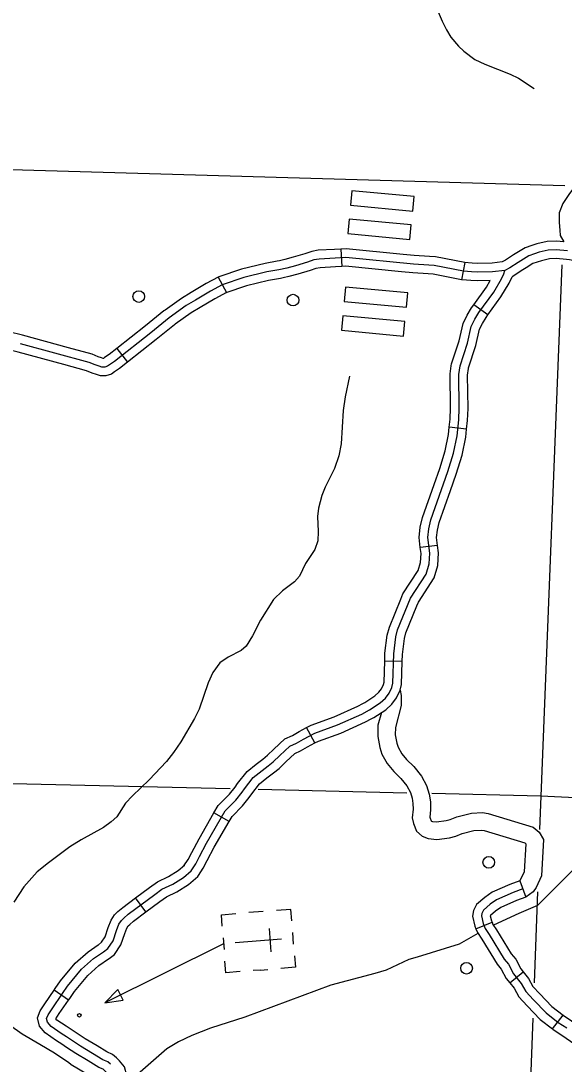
# Model space of a CAD drawing. Extents: x 653372 to 905732, y 627442 to 787275.
# Drawn here: x 835353 to 840008, y 686551 to 695484 of the extents above; entities that cross this region are included whole.
import ezdxf

# ---------------------------------------------------------------- set-up
doc = ezdxf.new("R2010")
doc.units = 0
for name, color, linetype in [('Level 32', 7, 'Continuous'), ('Level 35', 7, 'Continuous'), ('Level 45', 7, 'Continuous'), ('Level 46', 7, 'Continuous'), ('Level 5', 7, 'Continuous'), ('Level 56', 7, 'Continuous'), ('Level 57', 7, 'Continuous')]:
    doc.layers.add(name, color=color, linetype=linetype)

msp = doc.modelspace()

# ---------------------------------------------------------------- linework, layer by layer
at = {"layer": 'Level 32'}
for p, q in [((839627.4, 688121.1), (839680.4, 687981.5)), ((839252, 687709.1), (839390.5, 687765.1)), ((839541.5, 687246.7), (839658.2, 687339.9)), ((839908.4, 686851.8), (840000.2, 686969.7))]:
    msp.add_line(p, q, dxfattribs=at)
for points in [[(839627.4, 688121.1), (839543.7, 688089.3), (839392.8, 688022.3), (839330, 687978.9), (839258, 687918), (839230.2, 687865.3), (839223, 687817.8), (839242.7, 687732.1), (839252, 687709.1)], [(839653.9, 688051.3), (839572.1, 688020.2), (839429.5, 687956.9), (839375.4, 687919.6), (839317.3, 687870.3), (839302.1, 687841.6), (839298.9, 687820.6), (839314.1, 687754.7), (839331.6, 687711.6), (839364.8, 687660.4), (839494.5, 687450), (839532.2, 687406.4), (839574.2, 687325.4), (839640.9, 687242), (839679.6, 687171.7), (839746.7, 687100.6), (839853.3, 686989.4), (839957.3, 686908.5), (840030.3, 686860.3)], [(839680.4, 687981.5), (839600.6, 687951.1), (839466.2, 687891.5), (839420.9, 687860.2), (839376.6, 687822.7), (839375.6, 687820.7), (839385.6, 687777.2), (839390.5, 687765.1)], [(839390.5, 687765.1), (839398.1, 687746.2), (839427.9, 687700.3), (839554.9, 687494.3), (839594.5, 687448.6), (839637.1, 687366.3), (839658.2, 687339.9)], [(839252, 687709.1), (839265, 687676.9), (839301.7, 687620.4), (839434.1, 687405.7), (839470, 687364.2), (839511.3, 687284.5), (839541.5, 687246.7)], [(839658.2, 687339.9), (839703.2, 687283.6), (839740.4, 687216.1), (839800.8, 687152.1), (839903.4, 687045), (840000.2, 686969.7)], [(839541.5, 687246.7), (839578.6, 687200.3), (839618.8, 687127.4), (839692.5, 687049.2), (839803.1, 686933.9), (839908.4, 686851.8)], [(840000.2, 686969.7), (840000.8, 686969.2), (840072, 686922.2), (840339.7, 686737.7), (840430.4, 686677.2)], [(839908.4, 686851.9), (839913.7, 686847.7), (839988.5, 686798.3), (840255.9, 686614.1), (840347.5, 686552.9)]]:
    msp.add_lwpolyline(points, dxfattribs=at)
at = {"layer": 'Level 35'}
for points in [[(838898, 695635.1), (838962, 695481.8), (838999.9, 695406.6), (839037, 695344.4), (839101.7, 695267.9), (839149.9, 695224.5), (839243.5, 695152.7), (839329.5, 695111.9), (839547.1, 695025.9), (839616.2, 694992.2), (839752.4, 694905)], [(838169.2, 692442.4), (838130.9, 692265.1), (838113.8, 692147.6), (838098.9, 691861.6), (838078.9, 691759), (838042, 691650.7), (837961.9, 691491), (837933.4, 691420.5), (837903.4, 691312.1), (837893.8, 691240.4), (837900.3, 691110.6), (837896.5, 691030.9), (837871.9, 690957.3), (837793.2, 690836.5), (837739.5, 690729.4), (837697.2, 690680.9), (837595.1, 690602.2), (837516.9, 690530.2), (837405.8, 690351.9), (837337.9, 690216.9), (837283.3, 690129.8), (837241.2, 690092.3), (837129.4, 690036.6), (837058.4, 689986.5), (836997.9, 689903.4), (836957.3, 689816), (836882.5, 689591.4), (836840.9, 689511.1), (836724.6, 689311.8), (836662.1, 689219.7), (836600.7, 689142.6), (836453.1, 688984.6), (836308.6, 688849.4), (836250.4, 688785.2), (836175.7, 688669.3), (836128.5, 688624.9), (836062.5, 688577.8), (835869.7, 688472.1), (835773.8, 688410.2), (835589.6, 688274.5), (835493.5, 688196.8), (835377.9, 688070.3), (835292.1, 687936.6)], [(840093, 688222), (839780.1, 687910.2), (839618.7, 687840.8), (839403.6, 687739.7)], [(839269.5, 687670.1), (839208.6, 687636), (839109.7, 687579.2), (838749, 687465.4), (838677.3, 687446.2), (838484.7, 687356.5), (838386.1, 687325.6), (838008.7, 687227.8), (837271, 686953.3), (836977, 686858.7), (836819.5, 686795.5), (836704.7, 686741.9), (836603.8, 686681.1), (836351.5, 686462.4), (836274.8, 686403.9), (836229.3, 686391.4)], [(834489.9, 687183.8), (834689.5, 687163.5), (834817.6, 687139.5), (834926.2, 687109.7), (835025.5, 687048.7), (835257.3, 686887.2), (835363.9, 686810.1), (835515.8, 686721.1), (835642.8, 686648.2), (835705.4, 686604.8), (835761.9, 686568), (835783.7, 686548.2), (835846.5, 686511.2), (835925, 686464.2), (835968.4, 686415), (835998, 686364.1), (835928.8, 686178.4), (835841.2, 685912.4), (835763.9, 685666.7)]]:
    msp.add_lwpolyline(points, dxfattribs=at)
at = {"layer": 'Level 45'}
for p, q in [((838095.3, 693529.8), (838103.1, 693380.7)), ((839157.1, 693413.3), (839128.4, 693266.7)), ((837043.1, 693288.9), (837113.9, 693157.5)), ((839353.9, 692965.5), (839233.3, 693053.6)), ((836174.3, 692678.4), (836266.5, 692560.9)), ((839172.1, 691986.7), (839023.7, 692003.5)), ((838923.8, 690991.4), (838775.6, 690973.3)), ((838620.3, 689997.4), (838471, 690002.5)), ((837872, 689300.6), (837801.5, 689432.3)), ((837137.1, 688628.1), (837007.6, 688702.5)), ((836425.1, 687853.9), (836335.8, 687973.6)), ((835761.2, 687098.5), (835638.1, 687183.1))]:
    msp.add_line(p, q, dxfattribs=at)
for points in [[(840197.2, 694200.9), (840120.2, 694092.1), (840054.1, 694005.6), (839996.5, 693920.3), (839966.7, 693838.6), (839964.5, 693756.7), (839970.2, 693692.3)], [(839970.2, 693692.3), (839974.4, 693645), (840004.8, 693592.9)], [(840004.8, 693592.9), (839941.6, 693597.8), (839861.6, 693594.5), (839775.5, 693573.9), (839732.4, 693560.9), (839674.4, 693540.9), (839603.5, 693496.4)], [(840035.9, 693515.5), (839940.2, 693523.1), (839872, 693520.2), (839795, 693501.8), (839755.4, 693489.9), (839706.8, 693473.1), (839615.6, 693415.8), (839543.8, 693369.8), (839499.3, 693346.4), (839395.2, 693334.5), (839263.7, 693331.8), (839214.6, 693334.3), (839145.3, 693339.5), (838895.5, 693388.4), (838849.7, 693392.9), (838718.5, 693401), (838137.6, 693457.3), (838045.5, 693452.4), (837908.5, 693444.6), (837863.4, 693437.4), (837808.3, 693418.6), (837705.9, 693387.3), (837631.6, 693367), (837562.7, 693351.9), (837460.7, 693333.4), (837264.8, 693286.7), (837079.1, 693223.6), (836979.3, 693169.8), (836850.3, 693093.2), (836770.9, 693045.2), (836624.7, 692940.3), (836467.1, 692813.3), (836154.3, 692567.8), (836112.9, 692539), (836095.4, 692526.7), (836071.7, 692518.8), (836048.2, 692519.5), (836023.8, 692526.6), (835991, 692537.2), (835939.7, 692559), (835350, 692719.2)], [(838095.3, 693529.8), (838041.4, 693527), (837900.4, 693518.9), (837845.3, 693510.1), (837785.4, 693489.7), (837685.2, 693459.1), (837613.7, 693439.6), (837569.9, 693429.9)], [(838629.8, 693484.6), (838139.2, 693532.1), (838095.3, 693529.8)], [(839157.1, 693413.3), (838906.4, 693462.4), (838855.7, 693467.4), (838724.4, 693475.4), (838629.8, 693484.6)], [(839603.5, 693496.4), (839575.6, 693478.9), (839506.2, 693434.4), (839476.9, 693419), (839390.2, 693409), (839264.9, 693406.5), (839219.3, 693408.8), (839155.3, 693413.6), (839157.1, 693413.3)], [(837569.9, 693429.9), (837548.1, 693425.1), (837445.3, 693406.6), (837244.1, 693358.5), (837049.2, 693292.3), (837043, 693288.9)], [(838103.1, 693380.7), (838049.6, 693377.9), (837916.6, 693370.3), (837881.5, 693364.6), (837831.3, 693347.5), (837726.7, 693315.6), (837649.4, 693294.5), (837602, 693284.1)], [(838615.4, 693335.9), (838135.9, 693382.4), (838103.1, 693380.7)], [(839682.9, 693369.9), (839655.6, 693352.8), (839562.3, 693292.9)], [(840109.2, 693426), (840054.8, 693437.2), (840027.5, 693441.2), (839938.8, 693448.3), (839882.3, 693445.9), (839814.5, 693429.7), (839778.4, 693418.8), (839739.3, 693405.3), (839682.9, 693369.9)], [(835752.8, 687218.5), (835872.3, 687363.2), (835975.7, 687454.4), (836060.3, 687512.2), (836099.4, 687542.3), (836143.5, 687607), (836172.6, 687694.9), (836193.6, 687749.6), (836215.1, 687781.2), (836235.1, 687802), (836273.5, 687834), (836500.3, 688003.2), (836562.5, 688047.7), (836654.8, 688090.6), (836745.8, 688148.2), (836811.7, 688206.2), (836851.6, 688266.3), (836883.5, 688328.9), (836945.3, 688444.2), (837102.8, 688718.3), (837196.5, 688811.5), (837250.4, 688878.3), (837270.8, 688908.6), (837345, 689004.1), (837471.5, 689104.5), (837516.3, 689139), (837571.5, 689192.7), (837658.3, 689272.7), (837714.4, 689298.8), (837773.9, 689332.8), (837872.4, 689385.5), (838065.8, 689455.3), (838274.3, 689547.9), (838339.2, 689583.1), (838433.2, 689643.9), (838476.3, 689684.4), (838508.5, 689725.9), (838530.9, 689776.5), (838539.2, 689812.4), (838547.8, 690063.6), (838566.2, 690209), (838581.7, 690268.7), (838692.8, 690541.8), (838826, 690745.8), (838852.8, 690834.3), (838856.7, 690925.1), (838840.2, 691059.9), (838849, 691135.6), (838866.6, 691210.2), (839013, 691626.5), (839061.3, 691782.6), (839090.7, 691930.9), (839106, 692066.4), (839110, 692166.1), (839105.1, 692456.4), (839116.8, 692529), (839180.4, 692724.9), (839212.7, 692867.1), (839242.1, 692928.7), (839276.5, 692986.1), (839404.4, 693161.3), (839470.4, 693273.5), (839490.9, 693316.7), (839499.3, 693346.4)], [(837043.1, 693288.9), (836942.5, 693234.8), (836811.9, 693157.2), (836729.8, 693107.6), (836589, 693006.7)], [(837602, 693284.1), (837577.4, 693278.7), (837476, 693260.3), (837285.5, 693214.8), (837109.1, 693154.9), (837113.9, 693157.5)], [(839128.4, 693266.7), (838884.7, 693314.4), (838843.7, 693318.5), (838712.6, 693326.5), (838615.4, 693335.9)], [(839353.9, 692965.5), (839466.9, 693120.3), (839536.5, 693238.5), (839562.3, 693292.9)], [(839375.5, 693259.4), (839262.6, 693257.1), (839209.9, 693259.8), (839135.3, 693265.4), (839128.4, 693266.7)], [(839233.3, 693053.6), (839342, 693202.4), (839375.5, 693259.4)], [(837113.9, 693157.5), (837016.1, 693104.7), (836888.7, 693029.1), (836812, 692982.8), (836676.1, 692885.3)], [(839041.5, 692531.3), (839044, 692546.6), (839108.3, 692744.7), (839141.7, 692891.8), (839176.2, 692964), (839214.2, 693027.4), (839233.3, 693053.6)], [(836589, 693006.6), (836579.4, 692999.8), (836420.6, 692871.7), (836174.3, 692678.4)], [(839189, 692507.6), (839189.6, 692511.5), (839252.5, 692705), (839283.7, 692842.5), (839308, 692893.3), (839338.8, 692944.9), (839353.9, 692965.5)], [(836676.1, 692885.3), (836669.9, 692880.9), (836513.6, 692754.9), (836266.5, 692560.9)], [(835760.7, 692685), (835368.6, 692791.6), (835250.5, 692820.1)], [(835721.5, 692540.9), (835331.5, 692646.9), (835215.4, 692674.9)], [(836174.3, 692678.4), (836110, 692627.9), (836070.1, 692600.2), (836061.4, 692594.1), (836060.7, 692593.8), (836059.9, 692593.8), (836045.7, 692598), (836017.1, 692607.2), (835964.2, 692629.7), (835760.7, 692685)], [(836266.5, 692560.9), (836198.7, 692507.7), (836155.7, 692477.8), (836129.5, 692459.3), (836082.7, 692443.8), (836036.5, 692445.1), (836001.9, 692455.2), (835964.9, 692467.1), (835915.2, 692488.2), (835721.5, 692540.9)], [(839023.7, 692003.5), (839031.5, 692072.1), (839035.3, 692167), (839030.3, 692461.7), (839041.5, 692531.3)], [(839172.1, 691986.7), (839180.5, 692060.7), (839184.7, 692165.2), (839179.9, 692451), (839189, 692507.6)], [(838893.9, 691513), (838942.1, 691650), (838988.8, 691801), (839016.8, 691942.4), (839023.7, 692003.5)], [(839034.8, 691463.5), (839083.9, 691603.1), (839133.8, 691764.3), (839164.5, 691919.4), (839172.1, 691986.7)], [(838775.6, 690973.3), (838765, 691059.6), (838775.3, 691148.5), (838794.9, 691231.2), (838893.9, 691513)], [(838923.8, 690991.4), (838915.4, 691060.1), (838922.7, 691122.6), (838938.4, 691189.1), (839034.8, 691463.5)], [(838608.2, 690531.9), (838626.4, 690576.6), (838757.7, 690777.7), (838778.6, 690846.9), (838781.8, 690922.1), (838775.6, 690973.3)], [(838746.5, 690475.6), (838759.3, 690507), (838894.4, 690714), (838927, 690821.7), (838931.6, 690928), (838923.8, 690991.4)], [(838471, 690002.5), (838473.3, 690069.6), (838492.7, 690223.2), (838510.7, 690292.3), (838608.2, 690531.9)], [(838620.3, 689997.4), (838622.3, 690057.6), (838639.7, 690194.9), (838652.8, 690245.1), (838746.5, 690475.6)], [(838284, 689638.1), (838301, 689647.3), (838387, 689703), (838420.9, 689734.8), (838443.9, 689764.4), (838459.7, 689800.3), (838464.8, 689822.2), (838471, 690002.5)], [(838355.3, 689506.8), (838377.4, 689518.8), (838479.4, 689584.9), (838531.7, 689633.9), (838573.1, 689687.4), (838602, 689752.8), (838613.6, 689802.5), (838620.3, 689997.4)], [(837801.5, 689432.3), (837841.9, 689453.9), (838037.9, 689524.6), (838241.3, 689614.9), (838284, 689638.1)], [(837872, 689300.6), (837902.8, 689317.1), (838093.6, 689386), (838307.3, 689480.8), (838355.3, 689506.8)], [(837368.3, 689118), (837425.5, 689163.4), (837467.4, 689195.6), (837520.2, 689246.9), (837616.3, 689335.5), (837680, 689365.2), (837737.7, 689398.2), (837801.5, 689432.3)], [(837461.2, 689001), (837517.4, 689045.7), (837565.3, 689082.5), (837622.9, 689138.5), (837700.4, 689209.9), (837748.7, 689232.4), (837810, 689267.5), (837872, 689300.6)], [(837007.6, 688702.5), (837043, 688764.1), (837140.9, 688861.6), (837190.2, 688922.7), (837210.2, 688952.4), (837291.6, 689057), (837368.3, 689118)], [(837137.1, 688628.1), (837162.5, 688672.4), (837252, 688761.5), (837310.5, 688833.9), (837331.3, 688864.8), (837398.5, 688951.2), (837461.2, 689001)], [(836750.9, 688249.6), (836787, 688304), (836817.3, 688363.5), (836880, 688480.5), (837007.6, 688702.5)], [(836875.3, 688166.9), (836916.2, 688228.6), (836949.7, 688294.3), (837010.6, 688408), (837137.1, 688628.1)], [(836335.8, 687973.6), (836456.2, 688063.5), (836524.7, 688112.5), (836618.9, 688156.3), (836700.9, 688208.1), (836754.9, 688255.7), (836750.9, 688249.6)], [(836425.1, 687853.9), (836544.3, 687942.9), (836600.3, 687982.9), (836690.6, 688024.9), (836790.7, 688088.2), (836868.5, 688156.7), (836875.3, 688166.9)], [(836017.5, 687573.5), (836044.3, 687594.2), (836075.8, 687640.4), (836102.2, 687720.1), (836127.1, 687784.5), (836157, 687828.5), (836184.2, 687856.7), (836227.3, 687892.7), (836335.8, 687973.6)], [(836108.8, 687455.3), (836154.4, 687490.4), (836211.1, 687573.6), (836242.9, 687669.8), (836260.2, 687714.7), (836273.3, 687734), (836286.1, 687747.3), (836319.8, 687775.4), (836425.1, 687853.9)], [(835638.1, 687183.1), (835648.7, 687198.5), (835693, 687263.4), (835818.5, 687415.3), (835929.8, 687513.5), (836016.4, 687572.6), (836017.5, 687573.5)], [(835761.2, 687098.5), (835772, 687114.1), (835812.5, 687173.6), (835926.2, 687311.1), (836021.7, 687395.4), (836104.2, 687451.7), (836108.8, 687455.3)], [(836122.5, 686549.2), (836099.1, 686570.2), (836056.5, 686588.6), (835967.2, 686642.3), (835864.6, 686704.2), (835744.8, 686783.9), (835699.5, 686813.3), (835611.7, 686873), (835582.3, 686909.3), (835573.7, 686942.3), (835586.4, 686972.8), (835620.4, 687025.5), (835710.3, 687156.3), (835752.8, 687218.5)], [(835744.3, 686694.6), (835703.8, 686721.4), (835658.1, 686751.1), (835560.6, 686817.5), (835514.1, 686874.8), (835495.1, 686947.7), (835520, 687007.7), (835558.3, 687066.9), (835638.1, 687183.1)], [(835827, 686818.9), (835785.8, 686846.3), (835740.8, 686875.5), (835662.8, 686928.6), (835653.8, 686939.6), (835682.6, 686984.1), (835761.2, 687098.5)], [(836239.9, 686410.6), (836260.7, 686454.7), (836240.3, 686526.6), (836199.6, 686579.5), (836172.9, 686604.3), (836139.9, 686633.9), (836090.7, 686655.2), (836005.8, 686706.2), (835904.6, 686767.3), (835827, 686818.9)], [(836101.3, 686466.9), (836072.1, 686494.1), (836058.3, 686506.5), (836022.3, 686522), (835928.7, 686578.3), (835824.6, 686641.1), (835744.3, 686694.6)]]:
    msp.add_lwpolyline(points, dxfattribs=at)
at = {"layer": 'Level 46'}
for points in [[(838602, 689752.8), (838610.9, 689706), (838613.2, 689620.9), (838562.3, 689432.6), (838561.6, 689369.5), (838574.5, 689299.4), (838585.1, 689266.2), (838617.3, 689209), (838658.6, 689157.9), (838719.7, 689098.3), (838785.6, 689016.1), (838829.4, 688935.4), (838851.2, 688863.5), (838862.3, 688797.5), (838863.9, 688728.8), (838857.8, 688666.5), (838859.9, 688655.6), (838868.9, 688634), (838870.7, 688632.4), (838879.3, 688629.1), (838915.9, 688624.2), (838996.8, 688636), (839031.6, 688645.1), (839088, 688668.7), (839214, 688699.5), (839308.9, 688704.4), (839358.3, 688695.9), (839743.8, 688579.5), (839794.1, 688536.8), (839830.2, 688474.3), (839813.5, 688163.5), (839769.5, 688063), (839743.5, 688025.5), (839680.4, 687981.5)], [(838442.3, 689560.8), (838413.1, 689453.2), (838412.1, 689356.7), (838429.3, 689263), (838447.5, 689206.1), (838493.3, 689124.8), (838548.1, 689057.2), (838608.9, 688997.8), (838660.7, 688933.2), (838690.9, 688877.5), (838705.5, 688829.3), (838713.2, 688783.4), (838714.3, 688734.3), (838707, 688659.2), (838716.2, 688612.1), (838744, 688545.6), (838791.4, 688502.8), (838842.2, 688483.5), (838916.6, 688473.3), (839026.7, 688489.4), (839079.6, 688503.3), (839134.8, 688526.4), (839235.8, 688551.1), (839299.9, 688554.4), (839323.9, 688550.3), (839670.9, 688445.5), (839677.7, 688439.7), (839678.7, 688438), (839665.8, 688198.6), (839627.4, 688121.1)]]:
    msp.add_lwpolyline(points, dxfattribs=at)
at = {"layer": 'Level 5'}
for points in [[(834770.3, 694225.1), (840014.6, 694072.7)], [(839987.9, 693395.6), (839808.9, 688845.8)], [(837146.4, 688907), (834777.7, 688961.5)], [(838659.5, 688872.2), (837387.7, 688901.5)], [(839808.9, 688845.8), (838873.7, 688867.3)], [(839808.9, 688845.8), (839798.4, 688560.7)], [(844954.8, 688596.3), (839808.9, 688845.8)], [(839778.7, 688026.3), (839750, 687248.1)], [(839738.9, 686945.6), (839685.7, 685502.9)]]:
    msp.add_lwpolyline(points, dxfattribs=at)
at = {"layer": 'Level 56'}
for centre in [(836363.6, 693123.4), (837685.1, 693092.5), (839362.7, 688278.9), (839171.8, 687372)]:
    msp.add_circle(centre, 49.8, dxfattribs=at)
at = {"layer": 'Level 57'}
for p, q in [((838189.1, 694029), (838177.5, 693905.1)), ((838721.9, 693979.2), (838189.1, 694029)), ((838177.5, 693905.1), (838710.4, 693855.3)), ((838710.4, 693855.3), (838721.9, 693979.2)), ((838165.2, 693785.7), (838153.6, 693661.8)), ((838698, 693736), (838165.2, 693785.7)), ((838686.5, 693612), (838698, 693736)), ((838153.6, 693661.8), (838686.5, 693612)), ((838136.1, 693204.7), (838124.5, 693080.8)), ((838669, 693154.9), (838136.1, 693204.7)), ((838657.4, 693031), (838669, 693154.9)), ((838124.5, 693080.8), (838657.4, 693031)), ((838111.2, 692958.6), (838099.6, 692834.7)), ((838644.1, 692908.8), (838111.2, 692958.6)), ((838099.6, 692834.7), (838632.5, 692784.9)), ((838632.5, 692784.9), (838644.1, 692908.8)), ((837430.5, 687857.9), (837306.4, 687848.3)), ((837480.1, 687711.9), (837495.4, 687512.4)), ((837690.1, 687577.7), (837682.5, 687677)), ((837086.9, 687631.2), (837094.5, 687531.9)), ((837587, 687620.2), (837189.9, 687589.7)), ((837388.5, 687605), (837388.5, 687605)), ((837388.5, 687605), (837388.5, 687605)), ((837407.5, 687356.8), (837344.6, 687352)), ((837407.5, 687356.8), (837468.7, 687361.5))]:
    msp.add_line(p, q, dxfattribs=at)
for points in [[(837079.2, 687731), (837071.6, 687830.3), (837195.6, 687839.8)], [(837674.8, 687776.8), (837667.2, 687876.1), (837543.1, 687866.5)], [(837090.7, 687581.5), (836071.6, 687075.5)], [(837697.7, 687479), (837705.4, 687379.7), (837581.3, 687370.2)], [(837233.8, 687343.4), (837109.7, 687333.9), (837102.1, 687433.2)]]:
    msp.add_lwpolyline(points, dxfattribs=at)
msp.add_lwpolyline([(836230.6, 687097.8), (836185.4, 687188.8), (836071.6, 687075.5)], close=True, dxfattribs=at)
msp.add_circle((835854.9, 686969), 14.9, dxfattribs=at)

doc.saveas('drawing.dxf')
